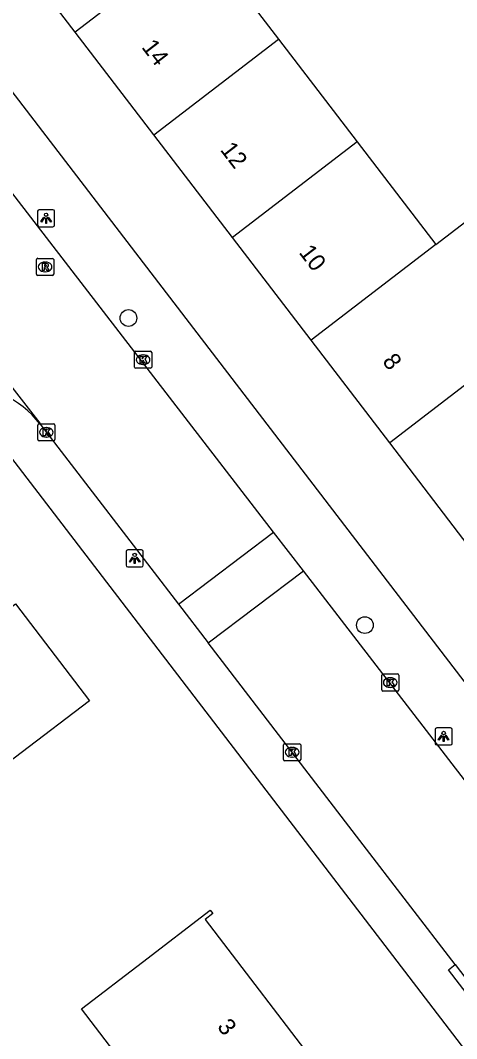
# Model space of a CAD drawing. Extents: x 159353 to 160616, y 385893 to 387321.
# Drawn here: x 160292.6 to 160318.1, y 386517.4 to 386576.9 of the extents above; entities that cross this region are included whole.
import ezdxf

# ---------------------------------------------------------------- set-up
doc = ezdxf.new("R2010")
doc.units = 0
for name, color, linetype in [('IMGEO_Boom', 7, 'Continuous'), ('IMGEO_Kolk', 7, 'Continuous'), ('IMGEO_Lichtpunt', 7, 'Continuous'), ('IMGEO_Pand', 7, 'Continuous'), ('IMGEO_Pand_nummerreeks', 7, 'Continuous'), ('IMGEO_Rijbaan_lokaal_open', 7, 'Continuous'), ('IMGEO_Rioolput', 7, 'Continuous'), ('IMGEO_Voetpad_open', 7, 'Continuous')]:
    doc.layers.add(name, color=color, linetype=linetype)

msp = doc.modelspace()

# ---------------------------------------------------------------- linework, layer by layer
at = {"layer": 'IMGEO_Boom'}
for centre in [(160298.934, 386559.491), (160312.757, 386541.539)]:
    msp.add_circle(centre, 0.489, dxfattribs=at)
at = {"layer": 'IMGEO_Kolk'}
for p, q in [((160299.292, 386556.628), (160299.292, 386557.48)), ((160299.367, 386557.554), (160300.219, 386557.554)), ((160299.78, 386557.334), (160299.805, 386557.334)), ((160300.293, 386557.48), (160300.293, 386556.628)), ((160299.803, 386556.774), (160299.778, 386556.774)), ((160300.219, 386556.554), (160299.367, 386556.554)), ((160293.634, 386552.385), (160293.634, 386553.237)), ((160293.709, 386553.311), (160294.561, 386553.311)), ((160294.635, 386553.237), (160294.635, 386552.385)), ((160294.122, 386553.091), (160294.147, 386553.091)), ((160294.561, 386552.311), (160293.709, 386552.311)), ((160294.145, 386552.531), (160294.12, 386552.531)), ((160313.74, 386537.756), (160313.74, 386538.608)), ((160313.815, 386538.682), (160314.667, 386538.682)), ((160314.228, 386538.462), (160314.253, 386538.462)), ((160314.741, 386538.608), (160314.741, 386537.756)), ((160314.251, 386537.902), (160314.226, 386537.902)), ((160314.667, 386537.682), (160313.815, 386537.682)), ((160308.004, 386533.683), (160308.004, 386534.535)), ((160308.079, 386534.609), (160308.931, 386534.609)), ((160308.492, 386534.389), (160308.517, 386534.389)), ((160309.005, 386534.535), (160309.005, 386533.683)), ((160308.931, 386533.609), (160308.079, 386533.609)), ((160308.515, 386533.829), (160308.49, 386533.829))]:
    msp.add_line(p, q, dxfattribs=at)
for points in [[(160299.292, 386556.628), (160299.292, 386557.48)], [(160299.367, 386557.554), (160300.219, 386557.554)], [(160300.293, 386557.48), (160300.293, 386556.628)], [(160299.613, 386557.254), (160299.736, 386557.254), (160299.736, 386557.103), (160299.866, 386557.254), (160300.03, 386557.254), (160299.884, 386557.103), (160300.037, 386556.854), (160299.885, 386556.854), (160299.8, 386557.018), (160299.736, 386556.951), (160299.736, 386556.854), (160299.613, 386556.854), (160299.613, 386557.254)], [(160300.219, 386556.554), (160299.367, 386556.554)], [(160293.634, 386552.385), (160293.634, 386553.237)], [(160293.709, 386553.311), (160294.561, 386553.311)], [(160294.635, 386553.237), (160294.635, 386552.385)], [(160293.955, 386553.011), (160294.078, 386553.011), (160294.078, 386552.86), (160294.208, 386553.011), (160294.372, 386553.011), (160294.226, 386552.86), (160294.379, 386552.611), (160294.227, 386552.611), (160294.142, 386552.775), (160294.078, 386552.708), (160294.078, 386552.611), (160293.955, 386552.611), (160293.955, 386553.011)], [(160294.561, 386552.311), (160293.709, 386552.311)], [(160313.74, 386537.756), (160313.74, 386538.608)], [(160313.815, 386538.682), (160314.667, 386538.682)], [(160314.061, 386538.382), (160314.184, 386538.382), (160314.184, 386538.231), (160314.314, 386538.382), (160314.478, 386538.382), (160314.332, 386538.231), (160314.485, 386537.982), (160314.333, 386537.982), (160314.248, 386538.146), (160314.184, 386538.079), (160314.184, 386537.982), (160314.061, 386537.982), (160314.061, 386538.382)], [(160314.741, 386538.608), (160314.741, 386537.756)], [(160314.667, 386537.682), (160313.815, 386537.682)], [(160308.004, 386533.683), (160308.004, 386534.535)], [(160308.079, 386534.609), (160308.931, 386534.609)], [(160308.325, 386534.309), (160308.448, 386534.309), (160308.448, 386534.158), (160308.578, 386534.309), (160308.742, 386534.309), (160308.596, 386534.158), (160308.749, 386533.909), (160308.597, 386533.909), (160308.512, 386534.073), (160308.448, 386534.006), (160308.448, 386533.909), (160308.325, 386533.909), (160308.325, 386534.309)], [(160309.005, 386534.535), (160309.005, 386533.683)], [(160308.931, 386533.609), (160308.079, 386533.609)]]:
    msp.add_lwpolyline(points, dxfattribs=at)
for centre, start, end in [((160299.369, 386557.478), 91.55205, 178.44795), ((160299.369, 386557.478), 91.55205, 178.44795), ((160300.217, 386557.478), 1.55205, 88.44795), ((160300.217, 386557.478), 1.55205, 88.44795), ((160299.369, 386556.63), 181.55205, 268.44795), ((160299.369, 386556.63), 181.55205, 268.44795), ((160300.217, 386556.63), 271.55205, 358.44795), ((160300.217, 386556.63), 271.55205, 358.44795), ((160293.711, 386553.235), 91.55205, 178.44795), ((160293.711, 386553.235), 91.55205, 178.44795), ((160294.559, 386553.235), 1.55205, 88.44795), ((160294.559, 386553.235), 1.55205, 88.44795), ((160293.711, 386552.387), 181.55205, 268.44795), ((160293.711, 386552.387), 181.55205, 268.44795), ((160294.559, 386552.387), 271.55205, 358.44795), ((160294.559, 386552.387), 271.55205, 358.44795), ((160313.817, 386538.606), 91.55205, 178.44795), ((160313.817, 386538.606), 91.55205, 178.44795), ((160314.665, 386538.606), 1.55205, 88.44795), ((160314.665, 386538.606), 1.55205, 88.44795), ((160313.817, 386537.758), 181.55205, 268.44795), ((160313.817, 386537.758), 181.55205, 268.44795), ((160314.665, 386537.758), 271.55205, 358.44795), ((160314.665, 386537.758), 271.55205, 358.44795), ((160308.081, 386534.533), 91.55205, 178.44795), ((160308.081, 386534.533), 91.55205, 178.44795), ((160308.929, 386534.533), 1.55205, 88.44795), ((160308.929, 386534.533), 1.55205, 88.44795), ((160308.081, 386533.685), 181.55205, 268.44795), ((160308.081, 386533.685), 181.55205, 268.44795), ((160308.929, 386533.685), 271.55205, 358.44795), ((160308.929, 386533.685), 271.55205, 358.44795)]:
    msp.add_arc(centre, 0.0765, start, end, dxfattribs=at)
for centre, major_axis, ratio, start_param, end_param in [((160299.779, 386557.054), (-0.387, 0.002), 0.722429, 4.712389, 7.853982), ((160299.804, 386557.054), (-0.39, 0.002), 0.717154, 1.570796, 4.712389), ((160294.121, 386552.811), (-0.387, 0.002), 0.722429, 4.712389, 7.853982), ((160294.146, 386552.811), (-0.39, 0.002), 0.717154, 1.570796, 4.712389), ((160314.227, 386538.182), (-0.387, 0.002), 0.722429, 4.712389, 7.853982), ((160314.252, 386538.182), (-0.39, 0.002), 0.717154, 1.570796, 4.712389), ((160308.491, 386534.109), (-0.387, 0.002), 0.722429, 4.712389, 7.853982), ((160308.516, 386534.109), (-0.39, 0.002), 0.717154, 1.570796, 4.712389)]:
    msp.add_ellipse(centre, major_axis=major_axis, ratio=ratio, start_param=start_param, end_param=end_param, dxfattribs=at)
at = {"layer": 'IMGEO_Lichtpunt'}
for p, q in [((160293.622, 386565.73), (160293.622, 386564.923)), ((160293.622, 386565.73), (160293.622, 386564.923)), ((160294.524, 386565.825), (160293.716, 386565.825)), ((160294.524, 386565.825), (160293.716, 386565.825)), ((160294.618, 386564.923), (160294.618, 386565.73)), ((160294.618, 386564.923), (160294.618, 386565.73)), ((160293.716, 386564.829), (160294.524, 386564.829)), ((160293.716, 386564.829), (160294.524, 386564.829)), ((160298.8, 386545.844), (160298.8, 386545.037)), ((160298.8, 386545.844), (160298.8, 386545.037)), ((160299.702, 386545.939), (160298.894, 386545.939)), ((160299.702, 386545.939), (160298.894, 386545.939)), ((160299.796, 386545.037), (160299.796, 386545.844)), ((160299.796, 386545.037), (160299.796, 386545.844)), ((160298.894, 386544.943), (160299.702, 386544.943)), ((160298.894, 386544.943), (160299.702, 386544.943)), ((160316.862, 386535.434), (160316.862, 386534.627)), ((160316.862, 386535.434), (160316.862, 386534.627)), ((160317.764, 386535.529), (160316.956, 386535.529)), ((160317.764, 386535.529), (160316.956, 386535.529)), ((160317.858, 386534.627), (160317.858, 386535.434)), ((160317.858, 386534.627), (160317.858, 386535.434)), ((160316.956, 386534.533), (160317.764, 386534.533)), ((160316.956, 386534.533), (160317.764, 386534.533))]:
    msp.add_line(p, q, dxfattribs=at)
for points in [[(160293.996, 386565.394), (160294.035, 386565.366), (160293.847, 386565.104), (160293.809, 386565.131), (160293.996, 386565.394)], [(160294.098, 386565.346), (160294.145, 386565.346), (160294.145, 386565.024), (160294.098, 386565.024), (160294.098, 386565.346)], [(160294.208, 386565.366), (160294.246, 386565.393), (160294.433, 386565.131), (160294.394, 386565.103), (160294.208, 386565.366)], [(160299.174, 386545.508), (160299.213, 386545.48), (160299.025, 386545.218), (160298.987, 386545.245), (160299.174, 386545.508)], [(160299.276, 386545.46), (160299.323, 386545.46), (160299.323, 386545.138), (160299.276, 386545.138), (160299.276, 386545.46)], [(160299.386, 386545.48), (160299.424, 386545.507), (160299.611, 386545.245), (160299.572, 386545.217), (160299.386, 386545.48)], [(160317.236, 386535.098), (160317.275, 386535.07), (160317.087, 386534.808), (160317.049, 386534.835), (160317.236, 386535.098)], [(160317.338, 386535.05), (160317.385, 386535.05), (160317.385, 386534.728), (160317.338, 386534.728), (160317.338, 386535.05)], [(160317.448, 386535.07), (160317.486, 386535.097), (160317.673, 386534.835), (160317.634, 386534.807), (160317.448, 386535.07)]]:
    msp.add_lwpolyline(points, dxfattribs=at)
for centre in [(160294.121, 386565.528), (160299.299, 386545.642), (160317.361, 386535.232)]:
    msp.add_circle(centre, 0.0994, dxfattribs=at)
for centre, start, end in [((160293.716, 386565.73), 90, 180), ((160293.716, 386565.73), 90, 180), ((160294.524, 386565.73), 0, 90), ((160294.524, 386565.73), 0, 90), ((160293.716, 386564.923), 180, 270), ((160293.716, 386564.923), 180, 270), ((160294.524, 386564.923), 270, 0), ((160294.524, 386564.923), 270, 360), ((160298.894, 386545.844), 90, 180), ((160298.894, 386545.844), 90, 180), ((160299.702, 386545.844), 0, 90), ((160299.702, 386545.844), 0, 90), ((160298.894, 386545.037), 180, 270), ((160298.894, 386545.037), 180, 270), ((160299.702, 386545.037), 270, 0), ((160299.702, 386545.037), 270, 360), ((160316.956, 386535.434), 90, 180), ((160316.956, 386535.434), 90, 180), ((160317.764, 386535.434), 0, 90), ((160317.764, 386535.434), 0, 90), ((160316.956, 386534.627), 180, 270), ((160316.956, 386534.627), 180, 270), ((160317.764, 386534.627), 270, 0), ((160317.764, 386534.627), 270, 360)]:
    msp.add_arc(centre, 0.0946, start, end, dxfattribs=at)
at = {"layer": 'IMGEO_Pand'}
for points in [[(160295.814, 386576.202), (160291.36, 386582.015), (160290.79, 386581.578), (160290.558, 386581.881), (160290.875, 386582.124), (160289.288, 386584.196), (160294.106, 386587.888), (160295.693, 386585.816), (160298.193, 386587.732), (160301.265, 386590.086), (160299.761, 386592.055)], [(160304.916, 386583.179), (160302.879, 386581.619), (160295.814, 386576.202)], [(160304.916, 386583.179), (160307.032, 386580.408), (160305.23, 386579.032), (160307.71, 386575.796)], [(160300.412, 386570.201), (160295.814, 386576.202)], [(160300.412, 386570.201), (160307.71, 386575.796)], [(160307.71, 386575.796), (160312.308, 386569.794)], [(160316.906, 386563.793), (160325.755, 386570.574)], [(160305.01, 386564.199), (160300.412, 386570.201)], [(160312.308, 386569.794), (160305.01, 386564.199)], [(160312.308, 386569.794), (160316.906, 386563.793)], [(160309.608, 386558.199), (160305.01, 386564.199)], [(160316.906, 386563.793), (160309.608, 386558.199)], [(160323.567, 386559.382), (160321.279, 386557.62), (160314.206, 386552.197)], [(160314.206, 386552.197), (160309.608, 386558.199)], [(160318.804, 386546.196), (160314.206, 386552.197)], [(160284.224, 386527.642), (160281.552, 386531.151), (160278.522, 386535.128), (160278.79, 386535.332), (160279.125, 386534.893), (160288.058, 386541.698), (160287.706, 386542.16), (160287.954, 386542.349), (160289.356, 386540.509), (160292.332, 386542.775), (160296.65, 386537.106), (160292.673, 386534.077), (160284.224, 386527.642)], [(160307.295, 386507.888), (160305.696, 386506.666), (160296.182, 386519.115), (160299.75, 386521.842), (160303.722, 386524.878), (160303.874, 386524.679), (160303.415, 386524.329), (160310.296, 386515.326), (160310.746, 386515.67), (160310.907, 386515.458), (160308.946, 386513.96), (160311.267, 386510.924), (160307.295, 386507.888)]]:
    msp.add_lwpolyline(points, dxfattribs=at)
at = {"layer": 'IMGEO_Rijbaan_lokaal_open'}
for points in [[(160307.414, 386546.975), (160292.308, 386566.578), (160284.547, 386576.684)], [(160293.769, 386553.289), (160293.78, 386553.335), (160282.036, 386568.415)], [(160293.769, 386553.289), (160301.853, 386542.767)], [(160301.853, 386542.767), (160307.414, 386546.975)], [(160309.161, 386544.709), (160307.414, 386546.975)], [(160303.593, 386540.503), (160309.161, 386544.709)], [(160321.712, 386528.422), (160309.161, 386544.709)], [(160301.853, 386542.767), (160303.593, 386540.503)], [(160318.033, 386521.7), (160312.465, 386528.956), (160303.593, 386540.503)], [(160318.033, 386521.7), (160320.615, 386518.336)]]:
    msp.add_lwpolyline(points, dxfattribs=at)
msp.add_arc((160289.105, 386549.703), 5.883, 37.55104, 92.02179, dxfattribs=at)
at = {"layer": 'IMGEO_Rioolput'}
for p, q in [((160293.563, 386562.054), (160293.563, 386562.906)), ((160293.638, 386562.98), (160294.49, 386562.98)), ((160294.051, 386562.76), (160294.076, 386562.76)), ((160294.564, 386562.906), (160294.564, 386562.054)), ((160294.074, 386562.2), (160294.049, 386562.2)), ((160294.49, 386561.98), (160293.638, 386561.98))]:
    msp.add_line(p, q, dxfattribs=at)
for points in [[(160293.563, 386562.054), (160293.563, 386562.906)], [(160293.638, 386562.98), (160294.49, 386562.98)], [(160294.564, 386562.906), (160294.564, 386562.054)], [(160294.152, 386562.678), (160293.9, 386562.68), (160293.9, 386562.28)], [(160293.9, 386562.28), (160294.024, 386562.28), (160294.024, 386562.442), (160294.035, 386562.442)], [(160294.078, 386562.599), (160294.024, 386562.599), (160294.024, 386562.518)], [(160294.024, 386562.518), (160294.076, 386562.518)], [(160294.082, 386562.413), (160294.153, 386562.28), (160294.293, 386562.28), (160294.228, 386562.406)], [(160294.49, 386561.98), (160293.638, 386561.98)]]:
    msp.add_lwpolyline(points, dxfattribs=at)
for centre, radius, start, end in [((160293.64, 386562.904), 0.0765, 91.55205, 178.44795), ((160293.64, 386562.904), 0.0765, 91.55205, 178.44795), ((160294.488, 386562.904), 0.0765, 1.55205, 88.44795), ((160294.488, 386562.904), 0.0765, 1.55205, 88.44795), ((160294.034, 386562.389), 0.0533, 26.02933, 88.69889), ((160294.06, 386562.707), 0.19, 274.7715, 282.96867), ((160294.084, 386562.503), 0.0964, 77.00612, 93.18647), ((160294.098, 386562.56), 0.0378, 276.66336, 79.67722), ((160294.151, 386562.568), 0.109, 350.36119, 89.41601), ((160294.149, 386562.568), 0.112, 277.58423, 350.98172), ((160294.133, 386562.353), 0.108, 29.51342, 73.79051), ((160293.64, 386562.056), 0.0765, 181.55205, 268.44795), ((160293.64, 386562.056), 0.0765, 181.55205, 268.44795), ((160294.488, 386562.056), 0.0765, 271.55205, 358.44795), ((160294.488, 386562.056), 0.0765, 271.55205, 358.44795)]:
    msp.add_arc(centre, radius, start, end, dxfattribs=at)
for centre, major_axis, ratio, start_param, end_param in [((160294.05, 386562.48), (-0.387, 0.002), 0.722429, 4.712389, 7.853982), ((160294.075, 386562.48), (-0.39, 0.002), 0.717154, 1.570796, 4.712389)]:
    msp.add_ellipse(centre, major_axis=major_axis, ratio=ratio, start_param=start_param, end_param=end_param, dxfattribs=at)
at = {"layer": 'IMGEO_Voetpad_open'}
for points in [[(160285.267, 386581.678), (160327.174, 386527.009)], [(160334.493, 386495.986), (160331.416, 386500), (160290.629, 386553.206)], [(160320.615, 386518.336), (160320.219, 386518.032), (160317.637, 386521.396), (160318.033, 386521.7)]]:
    msp.add_lwpolyline(points, dxfattribs=at)

# ---------------------------------------------------------------- texts
at = {"layer": 'IMGEO_Pand_nummerreeks'}
for s, rotation, p in [('14', 307.45977, (160299.666, 386575.317)), ('12', 307.45887, (160304.262, 386569.319)), ('10', 307.45887, (160308.864, 386563.313)), ('8', 307.45887, (160313.742, 386556.946)), ('3', 307.39071, (160304.082, 386518.054))]:
    msp.add_text(s, height=1, rotation=rotation, dxfattribs=at).set_placement(p)

doc.saveas('drawing.dxf')
